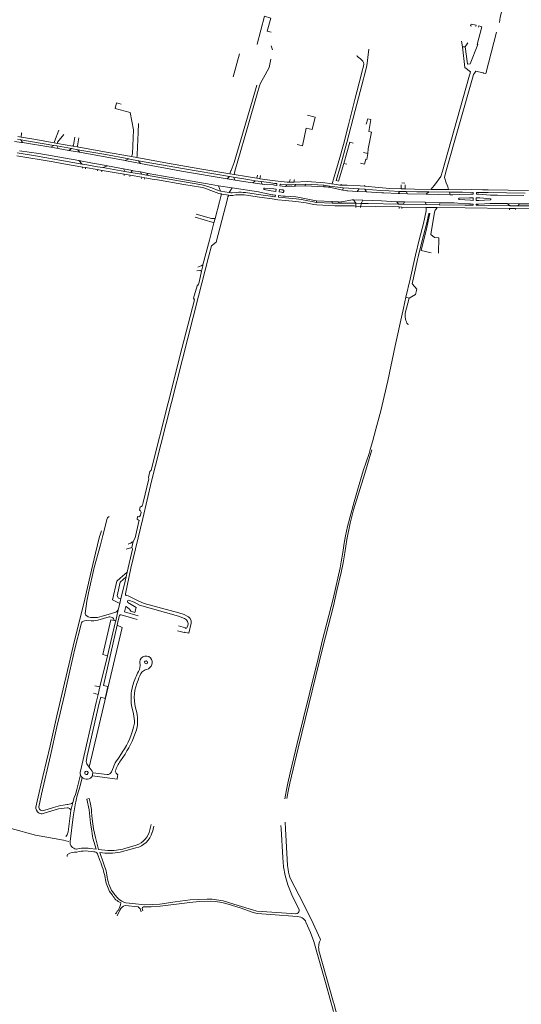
# Model space of a CAD drawing. Extents: x 145000 to 155000, y 457500 to 470000.
# Tile 393 of 548: x 150698 to 151181, y 462831 to 463779. Entities that reach past the tile are written whole.
import ezdxf

# ---------------------------------------------------------------- set-up
doc = ezdxf.new("R2010")
doc.units = 0
doc.header["$LTSCALE"] = 0.2
doc.header["$MEASUREMENT"] = 0
doc.layers.add('kant verharding', color=252, linetype='Continuous', lineweight=0)

msp = doc.modelspace()

# ---------------------------------------------------------------- linework, layer by layer
at = {"layer": 'kant verharding', "lineweight": 0}
for p, q in [((150941.15, 463750.09), (150939.87, 463754.01)), ((151123.96, 463753.11), (151123.24, 463758.52)), ((151126.75, 463753.28), (151129.06, 463757.11)), ((150909.53, 463746.44), (150903.31, 463724.35)), ((151126.75, 463753.28), (151123.96, 463753.11)), ((151123.96, 463753.11), (151126.18, 463733.38)), ((151126.75, 463753.28), (151128.9, 463736.83)), ((151126.18, 463733.38), (151131.7, 463728.95)), ((151144.07, 463727.97), (151139.33, 463729.17)), ((150811.99, 463670.77), (150812.41, 463679.25)), ((150699.3, 463666.26), (150699.81, 463669.73)), ((150699.81, 463669.73), (150699.83, 463669.87)), ((150699.83, 463669.87), (150699.89, 463670.38)), ((150731.39, 463661.87), (150735.8, 463672.75)), ((150734.43, 463661.32), (150740.35, 463668.67)), ((150810.93, 463649.35), (150811.99, 463670.77)), ((150699.3, 463666.26), (150696.16, 463666.8)), ((150698.99, 463663.7), (150700.52, 463660.93)), ((150730.85, 463658.2), (150698.99, 463663.7)), ((150700.52, 463660.93), (150728.06, 463656.37)), ((150731.11, 463660.73), (150731.39, 463661.87)), ((150734.26, 463660.16), (150731.11, 463660.73)), ((150734.26, 463660.16), (150734.43, 463661.32)), ((150749.17, 463657.46), (150734.26, 463660.16)), ((150750.94, 463666.02), (150749.67, 463658.59)), ((150754.85, 463665.55), (150753.54, 463657.93)), ((150730.85, 463658.2), (150728.06, 463656.37)), ((150734.9, 463655.26), (150728.06, 463656.37)), ((150733.73, 463657.67), (150730.85, 463658.2)), ((150733.73, 463657.67), (150734.9, 463655.26)), ((150747.91, 463655.19), (150733.73, 463657.67)), ((150734.9, 463655.26), (150745.2, 463653.41)), ((150747.91, 463655.19), (150745.2, 463653.41)), ((150755.49, 463651.56), (150745.2, 463653.41)), ((150753.8, 463654.08), (150747.91, 463655.19)), ((150749.17, 463657.46), (150749.67, 463658.59)), ((150753.26, 463656.75), (150749.17, 463657.46)), ((150753.26, 463656.75), (150753.53, 463657.88)), ((150753.8, 463654.08), (150755.49, 463651.56)), ((150755.49, 463651.56), (150799.55, 463643.53)), ((150805.47, 463647.42), (150806.5, 463650.1)), ((150806.53, 463650.19), (150806.5, 463650.1)), ((150806.54, 463650.23), (150806.53, 463650.19)), ((150810.88, 463648.34), (150810.93, 463649.35)), ((151028.78, 463651.29), (151032.81, 463650.27)), ((150758.12, 463640.24), (150754.8, 463643.55)), ((150803.11, 463645.13), (150799.55, 463643.53)), ((150810.79, 463646.48), (150805.47, 463647.42)), ((150810.79, 463646.48), (150810.88, 463648.34)), ((150812.33, 463643.48), (150814.27, 463640.76)), ((150904.2, 463641.85), (150901.31, 463633.9)), ((151009.76, 463640.93), (151012.74, 463640.06)), ((150758.46, 463636.18), (150758.62, 463637.3)), ((150761.31, 463636.8), (150758.62, 463637.3)), ((150761.31, 463636.8), (150761.14, 463635.71)), ((150772.46, 463634.97), (150761.31, 463636.8)), ((150772.97, 463633.65), (150772.46, 463634.97)), ((150777.39, 463634.03), (150772.46, 463634.97)), ((150777.39, 463634.03), (150776.7, 463633)), ((150798.64, 463630.4), (150777.39, 463634.03)), ((150777.85, 463636.86), (150782.32, 463638.67)), ((150777.85, 463636.86), (150799.13, 463633.18)), ((150782.32, 463638.67), (150797.8, 463635.68)), ((150799.13, 463633.18), (150797.8, 463635.68)), ((150797.8, 463635.68), (150806.58, 463633.99)), ((150798.45, 463629.24), (150798.64, 463630.4)), ((150804.22, 463629.49), (150798.64, 463630.4)), ((150799.13, 463633.18), (150804.82, 463632.18)), ((150804.82, 463632.18), (150806.58, 463633.99)), ((150815.3, 463630.38), (150804.82, 463632.18)), ((150815.3, 463630.38), (150814.28, 463632.6)), ((150821.46, 463631.27), (150814.28, 463632.6)), ((150820.05, 463629.55), (150815.3, 463630.38)), ((150820.05, 463629.55), (150821.46, 463631.27)), ((150900.31, 463630.74), (150901.22, 463633.63)), ((150904.42, 463630.03), (150900.31, 463630.74)), ((150901.22, 463633.63), (150901.31, 463633.9)), ((150904.42, 463630.03), (150904.84, 463633.16)), ((150904.84, 463633.16), (150904.85, 463633.24)), ((150904.85, 463633.24), (150905.55, 463635.66)), ((151104.69, 463633.53), (151103.18, 463628.22)), ((150804.22, 463629.49), (150803.98, 463628.25)), ((150815.49, 463627.48), (150804.22, 463629.49)), ((150815.27, 463626.21), (150815.49, 463627.48)), ((150818.34, 463626.95), (150815.49, 463627.48)), ((150818.34, 463626.95), (150818.08, 463625.66)), ((150897.57, 463625.98), (150899.92, 463628.23)), ((150897.57, 463625.98), (150905.25, 463624.75)), ((150903.64, 463627.6), (150899.92, 463628.23)), ((150903.64, 463627.6), (150905.25, 463624.75)), ((150917.4, 463625.3), (150903.64, 463627.6)), ((150924.61, 463624.21), (150917.4, 463625.3)), ((150924.61, 463624.21), (150922.34, 463622.03)), ((150922.34, 463622.03), (150931.37, 463620.73)), ((150930.25, 463623.37), (150924.61, 463624.21)), ((150926.27, 463626.52), (150926.92, 463629.63)), ((150929.15, 463626.1), (150926.27, 463626.52)), ((150929.15, 463626.1), (150929.78, 463629.25)), ((150931.37, 463620.73), (150930.25, 463623.37)), ((150943.28, 463621.67), (150945, 463621.44)), ((150945.45, 463620.9), (150945.31, 463619.74)), ((150949, 463620.89), (150954.37, 463620.29)), ((150962.24, 463625.04), (150962.27, 463625.15)), ((150972.88, 463620.85), (150963.29, 463620.44)), ((150972.88, 463620.85), (150972.79, 463619.31)), ((150990.78, 463619.98), (150972.88, 463620.85)), ((151007.23, 463620.9), (151006.95, 463619.97)), ((151065.63, 463622.09), (151068.46, 463621.89)), ((151097.26, 463620.07), (151103.18, 463628.22)), ((151108.3, 463622.22), (151109.25, 463619.77)), ((150889.21, 463619.43), (150891.17, 463614.11)), ((150902.47, 463617.24), (150889.21, 463619.43)), ((150891.17, 463614.11), (150899.47, 463612.75)), ((150892.16, 463611.38), (150891.84, 463611.43)), ((150892.16, 463611.38), (150891.87, 463610.32)), ((150899.32, 463610.26), (150892.16, 463611.38)), ((150902.47, 463617.24), (150899.47, 463612.75)), ((150932.83, 463616.48), (150932.86, 463616.64)), ((150944.55, 463613.8), (150942.14, 463614.09)), ((150942.56, 463616.52), (150944.89, 463616.22)), ((150945.31, 463619.74), (150943.04, 463620)), ((150944.89, 463616.22), (150944.55, 463613.8)), ((150947.81, 463615.78), (150947.52, 463613.35)), ((150947.52, 463613.35), (150949.85, 463613.04)), ((150950.14, 463615.49), (150947.81, 463615.78)), ((150948.32, 463619.33), (150948.46, 463620.47)), ((150950.61, 463619.09), (150948.32, 463619.33)), ((150949.85, 463613.04), (150951, 463612.89)), ((150951.27, 463615.36), (150950.14, 463615.49)), ((150953.79, 463618.74), (150950.61, 463619.09)), ((150952.08, 463613.72), (150952.17, 463614.28)), ((150953.79, 463618.74), (150963.37, 463619.02)), ((150954.63, 463620.18), (150954.37, 463620.29)), ((150962.83, 463619.54), (150962.82, 463619.94)), ((150963.05, 463620.35), (150963.29, 463620.44)), ((150963.37, 463619.02), (150963.12, 463619.09)), ((150963.37, 463619.02), (150972.79, 463619.31)), ((150972.79, 463619.31), (150990.71, 463618.44)), ((150990.78, 463619.98), (150990.71, 463618.44)), ((150995.92, 463619.07), (150990.78, 463619.98)), ((150995.67, 463617.89), (150995.94, 463617.91)), ((150995.67, 463617.89), (151008.81, 463615.24)), ((151009.13, 463617.3), (150995.92, 463619.07)), ((150996.11, 463618.97), (150995.92, 463619.07)), ((150996.26, 463618.29), (150996.3, 463618.5)), ((151009.13, 463617.3), (151008.81, 463615.24)), ((151024.7, 463616.5), (151009.13, 463617.3)), ((151024.7, 463616.5), (151022.81, 463613.96)), ((151022.81, 463613.96), (151031.6, 463613.39)), ((151030, 463616.2), (151024.7, 463616.5)), ((151029.84, 463618.82), (151030.04, 463619.96)), ((151030, 463616.2), (151031.6, 463613.39)), ((151037.46, 463615.57), (151030, 463616.2)), ((151031.6, 463613.39), (151046.42, 463612.66)), ((151063.9, 463613.92), (151062.16, 463611.9)), ((151065.08, 463619.26), (151065.09, 463620.24)), ((151065.1, 463616.36), (151065.08, 463619.26)), ((151068.87, 463616.23), (151065.1, 463616.36)), ((151068.86, 463619.06), (151068.82, 463620.25)), ((151068.87, 463616.23), (151068.86, 463619.06)), ((151069.77, 463613.69), (151071.05, 463611.68)), ((151071.05, 463611.68), (151089.08, 463611.21)), ((151091.7, 463613.36), (151089.08, 463611.21)), ((151111.55, 463613.16), (151091.7, 463613.36)), ((151093.53, 463615.89), (151096.87, 463619.53)), ((151096.87, 463619.53), (151097.26, 463620.07)), ((151109.25, 463619.77), (151109.86, 463618.18)), ((151110.69, 463615.68), (151109.86, 463618.18)), ((151111.55, 463613.16), (151112.33, 463610.72)), ((151134.35, 463611.31), (151134.4, 463612.38)), ((151137.42, 463611.27), (151137.43, 463612.31)), ((150890.17, 463604.01), (150885.92, 463587.71)), ((150897.91, 463606.83), (150886.97, 463564.9)), ((150891.87, 463610.32), (150890.17, 463604.01)), ((150898.38, 463608.62), (150897.91, 463606.83)), ((150899.32, 463610.26), (150898.38, 463608.62)), ((150899.32, 463610.26), (150900.66, 463610.05)), ((150941.45, 463609.07), (150943.4, 463608.78)), ((150944.07, 463610.25), (150941.7, 463610.59)), ((150943.93, 463609.19), (150944.07, 463610.25)), ((150947.11, 463609.84), (150947.01, 463608.78)), ((150949.38, 463609.62), (150947.11, 463609.84)), ((150983.61, 463604.83), (150983.5, 463603.3)), ((150983.5, 463603.3), (150998.55, 463602.49)), ((150998.62, 463604.03), (150983.61, 463604.83)), ((150998.62, 463604.03), (150998.55, 463602.49)), ((150998.55, 463602.49), (151004.54, 463602.53)), ((151004.6, 463603.72), (150998.62, 463604.03)), ((151004.6, 463603.72), (151004.54, 463602.53)), ((151004.54, 463602.53), (151021.38, 463602.46)), ((151019.05, 463605.94), (151017.84, 463605.88)), ((151019.05, 463605.94), (151021.38, 463602.46)), ((151028.18, 463605.51), (151019.05, 463605.94)), ((151021.38, 463602.46), (151021.31, 463599.7)), ((151021.38, 463602.46), (151026.52, 463602.41)), ((151026.52, 463602.41), (151026.11, 463599.55)), ((151028.18, 463605.51), (151026.52, 463602.41)), ((151026.52, 463602.41), (151033.2, 463602.26)), ((151028.18, 463605.51), (151046.12, 463604.7)), ((151033.2, 463602.26), (151062.33, 463601.64)), ((151046.12, 463604.7), (151061.02, 463603.95)), ((151061.02, 463603.95), (151062.33, 463601.64)), ((151067.19, 463601.48), (151068.37, 463603.83)), ((151088.05, 463603.44), (151068.37, 463603.83)), ((151102.71, 463603.06), (151088.05, 463603.44)), ((151088.95, 463601.16), (151088.05, 463603.44)), ((151089.08, 463611.21), (151112.33, 463610.72)), ((151101.75, 463600.96), (151102.71, 463603.06)), ((151120.77, 463606.15), (151131.67, 463605.34)), ((151131.67, 463605.34), (151134.26, 463605.23)), ((151134.27, 463607.78), (151131.68, 463607.76)), ((151134.26, 463605.23), (151134.27, 463607.78)), ((151137.36, 463607.71), (151137.31, 463605.21)), ((151137.31, 463605.21), (151139.69, 463605.22)), ((151139.73, 463607.66), (151137.36, 463607.71)), ((151139.75, 463611.19), (151137.42, 463611.27)), ((151169.77, 463600.11), (151166.96, 463602.2)), ((151177.21, 463600.03), (151178.85, 463601.92)), ((151191.01, 463601.93), (151178.85, 463601.92)), ((151021.31, 463599.7), (151021.28, 463598.56)), ((151026.11, 463599.55), (151025.94, 463598.39)), ((151026.49, 463599.68), (151026.11, 463599.55)), ((151062.33, 463601.64), (151063.41, 463601.62)), ((151063.01, 463599.04), (151062.97, 463597.5)), ((151065.65, 463598.83), (151063.01, 463599.04)), ((151065.83, 463597.45), (151065.65, 463598.83)), ((151089.04, 463598.51), (151065.65, 463598.83)), ((151067.19, 463601.48), (151088.95, 463601.16)), ((151089.17, 463595.26), (151086.4, 463582.9)), ((151088.95, 463601.16), (151101.75, 463600.96)), ((151099.77, 463598.44), (151089.04, 463598.51)), ((151089.04, 463598.51), (151089.11, 463596.76)), ((151089.11, 463596.76), (151089.17, 463595.26)), ((151097.27, 463594.06), (151093.66, 463572.54)), ((151097.27, 463594.06), (151097.86, 463595.79)), ((151097.86, 463595.79), (151098.4, 463596.54)), ((151098.4, 463596.54), (151099.77, 463598.44)), ((151131.64, 463601.8), (151134.16, 463601.74)), ((151134.16, 463601.74), (151134.19, 463601.06)), ((151137.26, 463601.71), (151137.23, 463601.02)), ((151139.71, 463601.69), (151137.26, 463601.71)), ((151148.8, 463600.36), (151169.63, 463600.11)), ((151175.1, 463597.34), (151169.33, 463597.57)), ((151169.33, 463597.57), (151169.34, 463596.07)), ((151169.63, 463600.11), (151169.77, 463600.11)), ((151175.1, 463596.35), (151175.1, 463597.34)), ((151188.81, 463597.24), (151175.1, 463597.34)), ((151177.21, 463600.03), (151192.52, 463599.95)), ((150884.07, 463584.03), (150866.86, 463589.18)), ((150884.9, 463583.78), (150880.54, 463567.03)), ((150884.9, 463583.78), (150884.07, 463584.03)), ((150885.92, 463587.71), (150884.9, 463583.78)), ((150885.92, 463587.71), (150885, 463587.71)), ((150874.34, 463543.26), (150880.54, 463567.03)), ((150871.09, 463541.61), (150869.51, 463541.02)), ((150870.55, 463526.65), (150872.91, 463537.09)), ((150872.64, 463537.24), (150872.02, 463537.57)), ((150872.91, 463537.09), (150872.64, 463537.24)), ((150874.34, 463543.26), (150874.07, 463543.09)), ((151072.83, 463511.22), (151068.91, 463496.52)), ((151066.02, 463495.7), (151066.97, 463500)), ((150814.14, 463302.1), (150814.84, 463305.07)), ((150776.71, 463287.11), (150775.36, 463283.22)), ((150805.79, 463270.82), (150800.36, 463269.25)), ((150807.18, 463276.73), (150805.79, 463270.82)), ((150801.38, 463247.35), (150794.52, 463241.33)), ((150801.38, 463247.35), (150800.32, 463242.66)), ((150800.36, 463224.89), (150802.25, 463224.37)), ((150794.3, 463217.19), (150792.76, 463210.78)), ((150795.39, 463221.7), (150794.3, 463217.19)), ((150792.76, 463210.78), (150790.37, 463200.33)), ((150795.51, 463206.16), (150811.06, 463201.71)), ((150790.37, 463200.33), (150789, 463200.66)), ((150863.03, 463198.2), (150860.83, 463188.32)), ((150782.35, 463166.64), (150775.2, 463136.72)), ((150813.88, 463157.3), (150813.51, 463160.85)), ((150818.75, 463153.19), (150815.98, 463151.36)), ((150770.35, 463137.59), (150775.2, 463136.72)), ((150773.49, 463129.55), (150768.86, 463130.84)), ((150775.2, 463136.72), (150773.49, 463129.55)), ((150807.56, 463110.7), (150805.71, 463118.72)), ((150792.39, 463067.25), (150796.7, 463073.7)), ((150799.32, 463071.99), (150794.86, 463065.4)), ((150763.14, 463055.21), (150762.98, 463055.32)), ((150763.72, 463060.55), (150764.78, 463059.44)), ((150768.08, 463052.21), (150767.91, 463051.11)), ((150768.39, 463054.24), (150768.08, 463052.21)), ((150786.4, 463055.01), (150788.17, 463059.33)), ((150756.02, 463041.31), (150757.99, 463049.61)), ((150767.9, 463051.01), (150767.91, 463051.11)), ((150954.95, 463029.4), (150956.16, 463036.41)), ((150749.01, 463025.54), (150747.25, 463017.76)), ((150747.25, 463017.76), (150744.55, 462997.11)), ((150749.37, 463011.54), (150746.42, 462987.92)), ((150770.8, 462991.62), (150768.99, 463000)), ((150823.2, 462999.16), (150824.53, 463004.32)), ((150825.61, 462996.81), (150827.05, 463002.68)), ((150740.02, 462989.06), (150742.39, 462988.56)), ((150745.24, 462987.87), (150742.39, 462988.56)), ((150769.22, 462977.95), (150761.19, 462978.8)), ((150778.7, 462966.98), (150775.04, 462977.15)), ((150794.79, 462977.58), (150809.71, 462981.66)), ((150799.28, 462981.07), (150810.18, 462984.37)), ((150775.08, 462969.6), (150772.8, 462975.95)), ((150784.46, 462939.58), (150787.17, 462936.04)), ((150785.7, 462942.36), (150786.47, 462940.72)), ((150791.88, 462916.31), (150794.49, 462921.73)), ((150792.64, 462921.5), (150791.92, 462920.62)), ((150799.39, 462926.24), (150812.04, 462924.89)), ((150814.07, 462922.02), (150814.76, 462920.05)), ((150816.45, 462920.9), (150815.71, 462923.29)), ((151000.16, 462832.13), (151000, 462832.71))]:
    msp.add_line(p, q, dxfattribs=at)
at = {"layer": 'kant verharding', "lineweight": 0, "flags": 128}
for points in [[(151151.19, 463810.77), (151166.76, 463806.69), (151160.36, 463781.67), (151159.59, 463776.66)], [(150939.79, 463767.35), (150936.09, 463768.29), (150939.6, 463780.88), (150933.47, 463782.68), (150926.35, 463755.64), (150926.17, 463755.68)], [(151128.9, 463736.83), (151128.93, 463736.41), (151131.48, 463736.68), (151138.8, 463755.3), (151138.15, 463755.54), (151142.59, 463772.42), (151139.72, 463773.2), (151139.37, 463771.93)], [(151132.87, 463773.09), (151131.89, 463773.33), (151132.38, 463775.12), (151137.1, 463773.87), (151136.79, 463772.62)], [(151156.68, 463767.42), (151146.54, 463727.38), (151144.36, 463727.9), (151144.07, 463727.97)], [(151026.58, 463725.73), (151027.34, 463728.68), (151028.81, 463734.49), (151029.03, 463736.62), (151028.85, 463737.99), (151028.2, 463739.29), (151027.3, 463740.17), (151026.02, 463741.54), (151023.64, 463743.19), (151022.77, 463744.09), (151022.29, 463744.8)], [(151033.77, 463750.8), (151031.91, 463734.89), (151029.41, 463724.97)], [(150928.79, 463715.55), (150929.56, 463718.09), (150934.27, 463726.14), (150937.94, 463733.2), (150939.77, 463741.34)], [(151000, 463625.79), (151006.09, 463646.61), (151009.62, 463659.08), (151014.29, 463677.9), (151020.51, 463702.38), (151026.58, 463725.73)], [(151131.7, 463728.95), (151130.14, 463723.56), (151104.69, 463633.53)], [(151135.56, 463727.87), (151134.65, 463726.54), (151133.61, 463722.97), (151108.08, 463632.62)], [(151139.33, 463729.17), (151136.88, 463729.79), (151135.56, 463727.87)], [(150926.05, 463716.33), (150921.88, 463701.67), (150904.2, 463641.85)], [(151029.41, 463724.97), (151028.75, 463722.35), (151020.9, 463691.87), (151012.82, 463660.89), (151006.55, 463638.61), (151002.64, 463624.42), (151004.8, 463623.79), (151009.76, 463640.93)], [(150905.55, 463635.66), (150907.81, 463643.33), (150917.05, 463675.58), (150926.42, 463707.79), (150928.79, 463715.55)], [(150806.54, 463650.23), (150807.5, 463673.1), (150804.23, 463689.76), (150789.71, 463693.76), (150791.25, 463699.2), (150795.7, 463697.97)], [(150975.01, 463687.41), (150982.28, 463685.52), (150979.35, 463673.65), (150973.7, 463674.84), (150969.98, 463657.68), (150964.92, 463658.99)], [(151031.39, 463678.59), (151032.96, 463683.66), (151036.01, 463683.01), (151034, 463671.5), (151036.51, 463670.88), (151033.4, 463654.84), (151032.81, 463650.27)], [(150700.52, 463660.93), (150699.7, 463661.06), (150692.91, 463662.11)], [(150695.77, 463664.33), (150698.59, 463663.77), (150698.99, 463663.7)], [(150731.11, 463660.73), (150711.57, 463664.3), (150699.3, 463666.26)], [(151009.76, 463640.93), (151015.69, 463661.39), (151018.77, 463660.36)], [(150695.69, 463651.05), (150713.34, 463648.02), (150758.12, 463640.24)], [(150754.8, 463643.55), (150716.45, 463650.27), (150697.73, 463653.12)], [(150805.47, 463647.42), (150779.47, 463652.05), (150753.26, 463656.75)], [(150803.11, 463645.13), (150778.99, 463649.63), (150753.8, 463654.08)], [(151025.93, 463641.19), (151029.85, 463640.12), (151031.04, 463644.85), (151031.95, 463644.51), (151032.81, 463650.27)], [(150695.35, 463648.32), (150730.07, 463642.5), (150742.15, 463640.18), (150758.62, 463637.3)], [(150782.32, 463638.67), (150781.3, 463638.87), (150767.89, 463641.21), (150754.8, 463643.55)], [(150777.85, 463636.86), (150772.85, 463637.66), (150762.7, 463639.43), (150758.12, 463640.24)], [(150814.27, 463640.76), (150800.87, 463643.28), (150799.55, 463643.53)], [(150812.33, 463643.48), (150804.04, 463644.96), (150803.11, 463645.13)], [(150900.31, 463630.74), (150871.31, 463635.57), (150840.09, 463641.09), (150810.79, 463646.48)], [(150812.33, 463643.48), (150854.77, 463635.94), (150899.92, 463628.23)], [(150814.27, 463640.76), (150853.56, 463633.43), (150897.57, 463625.98)], [(150806.58, 463633.99), (150807.24, 463633.87), (150814.28, 463632.6)], [(150889.21, 463619.43), (150882.23, 463620.61), (150851.15, 463625.96), (150821.46, 463631.27)], [(151108.08, 463632.62), (151106.62, 463627.43), (151108.3, 463622.22)], [(150818.34, 463626.95), (150827.46, 463625.42), (150830.53, 463625.06), (150855.95, 463620.65), (150871.89, 463617.9), (150875.28, 463617.25), (150884.55, 463613.95), (150889.52, 463611.95), (150890.96, 463611.56), (150891.84, 463611.43)], [(150820.05, 463629.55), (150852.8, 463623.89), (150873.17, 463620.26), (150879.14, 463618.69), (150882.93, 463617.27), (150889.01, 463614.66), (150891.17, 463614.11)], [(150926.27, 463626.52), (150916.18, 463628.12), (150904.42, 463630.03)], [(150922.34, 463622.03), (150919.68, 463622.43), (150905.25, 463624.75)], [(150943.64, 463624.19), (150941.32, 463624.44), (150929.15, 463626.1)], [(150930.25, 463623.37), (150938.1, 463622.4), (150943.28, 463621.67)], [(150957.17, 463622.9), (150955.4, 463622.92), (150943.64, 463624.19)], [(150957.17, 463622.9), (150957.95, 463624.21), (150958.27, 463625.48)], [(150962.01, 463622.87), (150961.89, 463622.86), (150957.17, 463622.9)], [(150962.01, 463622.87), (150961.92, 463623.64), (150962.24, 463625.04)], [(150998.12, 463621.31), (150997.89, 463621.35), (150996.37, 463621.48), (150991.46, 463622.29), (150974.61, 463623.34), (150962.01, 463622.87)], [(151006.95, 463619.97), (151005.87, 463619.99), (151002.85, 463620.45), (150998.12, 463621.31)], [(151000, 463625.79), (150999.08, 463622.57), (150999, 463622.35), (150998.89, 463622.14)], [(150899.47, 463612.75), (150901, 463612.46), (150902.39, 463612.43), (150906.77, 463612.91)], [(150941.7, 463610.59), (150940.62, 463610.74), (150939.64, 463610.91), (150931.83, 463612.6), (150927.88, 463613.35), (150902.47, 463617.24)], [(150915.16, 463612.81), (150925.59, 463611.37), (150941.45, 463609.07)], [(150943.04, 463620), (150942.3, 463620.08), (150933.84, 463620.63), (150931.37, 463620.73)], [(150942.14, 463614.09), (150942.06, 463614.1), (150940.07, 463614.44), (150933.22, 463615.9)], [(150933.41, 463617.09), (150942.43, 463616.53), (150942.56, 463616.52)], [(150953.79, 463618.74), (150954.12, 463618.83), (150954.69, 463619.48)], [(150963.29, 463620.44), (150960.17, 463620.24), (150956.79, 463620.21), (150954.37, 463620.29)], [(150990.71, 463618.44), (150993.17, 463618.29), (150994.7, 463618.09), (150995.67, 463617.89)], [(151029.84, 463618.82), (151025.6, 463619.16), (151012.98, 463619.84), (151006.95, 463619.97)], [(151008.81, 463615.24), (151011.7, 463614.63), (151012.71, 463614.47)], [(151012.71, 463614.47), (151013.71, 463614.38), (151022.81, 463613.96)], [(151065.1, 463616.36), (151054.03, 463616.79), (151043.48, 463617.67), (151029.84, 463618.82)], [(151063.9, 463613.92), (151053.28, 463614.37), (151045.46, 463614.89), (151037.46, 463615.57)], [(151046.42, 463612.66), (151048.42, 463612.56), (151062.16, 463611.9)], [(151071.05, 463611.68), (151063.61, 463611.83), (151062.16, 463611.9)], [(151069.77, 463613.69), (151065.46, 463613.85), (151063.9, 463613.92)], [(151093.53, 463615.89), (151077.95, 463615.91), (151068.87, 463616.23)], [(151091.7, 463613.36), (151080.03, 463613.37), (151069.77, 463613.69)], [(151110.69, 463615.68), (151100.54, 463615.88), (151093.53, 463615.89)], [(151110.69, 463615.68), (151126.99, 463615.51), (151133.1, 463615.7), (151143.2, 463615.54), (151148.78, 463615.26), (151168.04, 463615), (151187.48, 463614.63)], [(151133.89, 463612.88), (151123.96, 463613.03), (151111.55, 463613.16)], [(151112.33, 463610.72), (151114.91, 463610.69), (151120.89, 463610.78), (151131.76, 463611.32)], [(151131.76, 463611.32), (151131.86, 463611.32), (151134.35, 463611.31)], [(151137.92, 463612.84), (151148.77, 463612.73), (151166.27, 463612.49), (151184.35, 463612.13)], [(150903.21, 463610.11), (150905.8, 463610.46), (150909.71, 463610.72), (150914.04, 463610.54), (150928.67, 463608.41), (150941.07, 463606.67)], [(150941.07, 463606.67), (150946.46, 463605.91), (150953.74, 463605.29), (150963.55, 463604.33), (150973.7, 463602.76), (150980.72, 463601.33), (150983.98, 463600.87), (151001.15, 463600.12), (151019.68, 463600.06), (151021.31, 463599.7)], [(150947.43, 463608.25), (150960.29, 463607.16), (150964.08, 463606.76), (150969.23, 463605.99), (150975.38, 463604.88), (150979.31, 463604.13), (150982.02, 463603.54), (150983.5, 463603.3)], [(150963.55, 463608.76), (150958.57, 463609.16), (150953.57, 463609.3), (150951.55, 463609.4), (150949.38, 463609.62)], [(150983.61, 463604.83), (150983.23, 463604.86), (150965.53, 463608.45), (150963.55, 463608.76)], [(151017.84, 463605.88), (151008.01, 463603.91), (151007.04, 463603.74), (151006.03, 463603.66), (151004.6, 463603.72)], [(151068.37, 463603.83), (151061.96, 463603.91), (151061.02, 463603.95)], [(151102.71, 463603.06), (151116.16, 463602.82), (151119.7, 463602.7), (151130.7, 463601.82), (151131.64, 463601.8)], [(151131.68, 463607.76), (151130.77, 463607.76), (151120.77, 463607.26)], [(151139.69, 463605.22), (151139.83, 463605.22), (151150.82, 463605.72)], [(151166.96, 463602.2), (151155.25, 463602.29), (151150.68, 463602.21), (151139.75, 463601.69), (151139.71, 463601.69)], [(151150.86, 463606.83), (151140.86, 463607.63), (151139.73, 463607.66)], [(151183.15, 463609.98), (151157.74, 463610.21), (151150.85, 463610.37), (151139.91, 463611.19), (151139.75, 463611.19)], [(151178.85, 463601.92), (151178.4, 463601.92), (151166.96, 463602.2)], [(151026.11, 463599.55), (151025.65, 463599.41), (151021.38, 463599.68), (151021.31, 463599.7)], [(151063.01, 463599.04), (151040.28, 463599.38), (151026.49, 463599.68)], [(151063.41, 463601.62), (151065.78, 463601.5), (151067.19, 463601.48)], [(151093.92, 463554.64), (151084.14, 463556.91), (151089.89, 463579.13), (151092.49, 463592.61), (151091.68, 463592.77), (151089.44, 463582.45), (151085.36, 463566.56), (151081.45, 463551.05), (151080.8, 463548.19), (151075.61, 463525.01), (151075.94, 463524.93), (151075.86, 463524.64), (151080.18, 463519.88), (151078.91, 463514.6), (151072.83, 463511.22), (151069.54, 463512.02)], [(151169.33, 463597.57), (151126.73, 463598.08), (151099.77, 463598.44)], [(151133.68, 463600.57), (151126.14, 463600.73), (151101.75, 463600.96)], [(151137.73, 463600.52), (151138.74, 463600.55), (151148.8, 463600.36)], [(151169.77, 463600.11), (151176.3, 463600.03), (151177.21, 463600.03)], [(150885, 463587.71), (150882.51, 463587.71), (150867.75, 463592.06)], [(151086.4, 463582.9), (151082.5, 463567.42), (151078.7, 463552.35), (151077.81, 463548.47)], [(150886.97, 463564.9), (150882.69, 463561.51), (150879.81, 463550.45), (150870.13, 463512.9), (150828.66, 463349.91), (150824.92, 463334.81), (150816.48, 463299), (150805.01, 463250.93), (150799.67, 463226.19)], [(151100.87, 463554.48), (151101.23, 463569.19), (151097.08, 463569.41), (151093.66, 463572.54)], [(151077.81, 463548.47), (151073.55, 463529.35), (151069.54, 463512.02)], [(150872.02, 463537.57), (150871.95, 463537.61), (150871.33, 463537.7), (150868.38, 463537.31)], [(150874.07, 463543.09), (150872.47, 463542.13), (150871.09, 463541.61)], [(150872.91, 463537.09), (150874.1, 463542.33), (150874.34, 463543.26)], [(150816.1, 463311.82), (150816.9, 463314.23), (150822.35, 463337.02), (150821.84, 463338.5), (150823.24, 463344.04), (150824.41, 463345.45), (150840.76, 463410.42), (150854.07, 463462.58), (150866.13, 463509.56), (150865.36, 463510.96), (150868.6, 463522.89)], [(151069.54, 463512.02), (151068.64, 463507.59), (151066.97, 463500)], [(151066.02, 463495.7), (151059.3, 463465.21), (151052.13, 463431.4), (151048.83, 463416.25), (151045.49, 463402.72), (151040.79, 463384.89), (151037.49, 463372.66), (151035.3, 463365.42)], [(151068.91, 463496.52), (151068.77, 463495.65), (151068.77, 463494.02), (151068.92, 463492.8), (151069.67, 463489.72), (151070.02, 463488.45), (151070.61, 463487.02), (151071.35, 463486.1), (151072.22, 463485.7)], [(151035.3, 463365.42), (151034.15, 463361.61), (151028.57, 463344.66), (151022.93, 463326.1), (151019.68, 463314.92), (151013.33, 463291.32), (151011.39, 463282.26), (151010.14, 463275.26), (151008.94, 463266.23), (151007.34, 463257.03), (151006.29, 463251.53), (150999.57, 463221.57), (150989.5, 463181.9), (150985.09, 463163.91)], [(151036.9, 463365.09), (151029.97, 463342.09), (151019.16, 463307.35), (151016.06, 463294.28), (151012.89, 463278.74)], [(150814.29, 463306.23), (150813.15, 463306.95), (150813.76, 463310.16)], [(150784.18, 463300.8), (150783.65, 463300.48), (150783.05, 463300.23), (150782.44, 463299.61), (150782.06, 463298.89), (150778, 463282.6)], [(150812.57, 463300.64), (150811.47, 463300.87), (150810.94, 463298.09)], [(150810.94, 463298.09), (150811.87, 463297.77), (150812.82, 463296.86), (150812.67, 463296.05), (150808.98, 463280.36), (150807.18, 463276.73)], [(150775.36, 463283.22), (150774.79, 463281.57), (150770.96, 463265.53), (150765.8, 463243.74), (150760.71, 463221.15), (150756.04, 463202.93), (150750.39, 463180), (150745.47, 463159.28), (150741.21, 463140.24), (150733.82, 463108.76), (150727.33, 463080.03), (150720.36, 463050.36), (150714.76, 463026.7), (150713.44, 463020.86), (150713.45, 463019.61), (150713.67, 463018.68), (150714.07, 463017.9), (150715.15, 463016.37), (150715.87, 463015.66), (150716.72, 463015.08), (150717.99, 463014.65), (150718.71, 463014.49), (150719.66, 463014.48), (150720.71, 463014.65), (150721.37, 463014.97), (150735.33, 463019.2), (150743.59, 463020.39), (150744.47, 463020.23), (150745.41, 463019.9), (150746.01, 463019.62), (150746.48, 463019.09), (150746.93, 463018.48), (150747.25, 463017.76)], [(150778, 463282.6), (150775.78, 463273.66), (150769.67, 463251.61), (150764.27, 463227.37), (150762.67, 463219.38), (150760.9, 463207.37), (150761.69, 463205.84), (150763.95, 463204.14), (150766.22, 463203.5), (150769.07, 463203.47), (150772.82, 463203.69), (150777.31, 463204.96), (150785.27, 463207.07), (150788.18, 463207.99), (150789.41, 463208.21), (150790.54, 463208.62), (150791.55, 463209.36), (150792.76, 463210.78)], [(150805.79, 463270.82), (150806.4, 463269.52), (150801.38, 463247.35)], [(151012.89, 463278.74), (151010.92, 463265.68), (151009.27, 463256.08), (151007.27, 463246.81), (151003.27, 463229.68), (150999.88, 463214.95), (150989.62, 463174.85), (150965.83, 463077.85), (150957.83, 463044), (150956.16, 463036.41)], [(150800.32, 463242.66), (150794.77, 463237.62), (150791.73, 463224.32), (150792.99, 463222.33), (150795.39, 463221.7)], [(150800.32, 463242.66), (150798.46, 463234.44), (150795.39, 463221.7)], [(150794.52, 463241.33), (150791.31, 463238.51), (150787.19, 463220.52), (150794.3, 463217.19)], [(150802.25, 463224.37), (150803.07, 463224.15), (150811.38, 463219.91), (150817.6, 463217.15), (150851.26, 463207.89), (150856.21, 463206.29), (150858.42, 463205.23)], [(150811.96, 463205.29), (150798.7, 463209.06), (150800.16, 463214.01), (150800.56, 463214.08), (150803.67, 463211.67), (150804.82, 463209.67), (150808.78, 463208.23), (150810.16, 463213.06), (150802, 463217.88)], [(150802.75, 463220.09), (150808.01, 463218.23), (150813.41, 463215.38), (150850.94, 463204.76), (150856.62, 463202.52)], [(150743.54, 463023.39), (150739.91, 463022.89), (150737.28, 463022.46), (150730.54, 463020.59), (150721.09, 463017.8), (150719.91, 463017.48), (150718.74, 463017.64), (150717.89, 463018.07), (150717.05, 463018.83), (150716.56, 463019.78), (150716.27, 463020.76), (150716.24, 463021.21), (150718.97, 463033.52), (150727.68, 463070.66), (150733.79, 463098.24), (150737, 463111.36), (150741.12, 463129.23), (150746.09, 463152.15), (150751.19, 463173.46), (150756.99, 463197.02), (150757.42, 463198.27), (150758.08, 463199.31), (150759.24, 463200.08), (150760.42, 463200.44), (150761.92, 463200.63), (150766.79, 463200.22), (150769.42, 463200.22), (150773.3, 463200.91), (150784.08, 463204.1), (150784.83, 463204.04), (150785.87, 463203.91)], [(150785.87, 463203.91), (150786.85, 463203.55), (150787.57, 463203.25), (150788.14, 463202.69), (150788.63, 463201.61), (150789, 463200.66)], [(150791.76, 463196.29), (150792.45, 463199.31), (150794.12, 463205.35)], [(150791.76, 463196.29), (150778.49, 463138.11), (150782.65, 463136.97), (150780.16, 463125.63), (150776.03, 463126.89), (150774.59, 463121.08), (150762.93, 463070.35), (150761.93, 463064.72)], [(150791.76, 463196.29), (150796.55, 463193.96), (150764.78, 463059.44)], [(150789, 463200.66), (150785.63, 463201.45), (150777.97, 463167.78), (150782.35, 463166.64)], [(150790.37, 463200.33), (150789.91, 463198.3), (150782.35, 463166.64)], [(150859.73, 463195.6), (150858.6, 463193.14), (150857.35, 463192.95), (150857.47, 463193.52), (150850.93, 463195.38)], [(150860.83, 463188.32), (150856.49, 463189.42), (150856.32, 463188.98), (150849.79, 463190.7)], [(150818.1, 463160.76), (150818.09, 463160.59), (150818.25, 463159.91)], [(150985.09, 463163.91), (150977.13, 463131.49), (150965.12, 463082.18), (150958.21, 463053.95), (150955.88, 463043.92), (150954.57, 463037.53), (150953.65, 463032.31), (150953.13, 463029.06)], [(150773.49, 463129.55), (150771.65, 463121.85), (150756.4, 463055.47)], [(150754.62, 463044.33), (150756.5, 463052.09)], [(150768.08, 463052.21), (150768.39, 463054.12), (150782.18, 463052.22)], [(150789.92, 463055.45), (150790.69, 463053.79), (150792.36, 463052.15), (150792.16, 463050.61)], [(150754.62, 463044.33), (150753.06, 463037.84), (150751.65, 463033.15), (150750.5, 463030.36), (150749.01, 463025.54)], [(150792.16, 463050.61), (150791.77, 463047.73), (150767.91, 463051.11)], [(150756.02, 463041.31), (150753.42, 463032.26), (150751.47, 463023.22), (150749.37, 463011.54)], [(150749.01, 463025.54), (150748.68, 463025.04), (150747.93, 463024.5), (150747.05, 463024.08), (150745.67, 463023.72), (150744.37, 463023.51), (150743.54, 463023.39)], [(150766.98, 463000), (150766, 463005.57), (150764.95, 463018.26), (150762.69, 463028.68), (150764.85, 463029.29), (150765.79, 463025.51), (150766.98, 463018.67), (150767.13, 463015.94), (150767.61, 463009.79), (150768.99, 463000)], [(151000, 462832.71), (150989.4, 462870.37), (150985.96, 462882.95), (150985.96, 462883.55), (150985.69, 462884.63), (150985.61, 462885.76), (150985.74, 462887.71), (150985.92, 462889.06), (150986.5, 462891.18), (150987.28, 462893.28), (150987.16, 462894.13), (150978.75, 462912.36), (150966.98, 462935.92), (150958.49, 462951.95), (150958.02, 462953.4), (150957.3, 462955.85), (150956.68, 462958.2), (150956.32, 462960.81), (150955.7, 462964.73), (150953.67, 463000), (150953.36, 463006.53)], [(150740.02, 462989.06), (150713.27, 462993.8), (150689.91, 463000.24), (150679.79, 463003.33)], [(150742.41, 462992.8), (150743.81, 462994.38), (150744.55, 462997.11)], [(150766.98, 463000), (150768.06, 462992.87), (150768.46, 462990.97)], [(150949.21, 463003.36), (150949.53, 462999.89), (150951.07, 462972.37), (150951.7, 462963.34), (150953.3, 462955.01), (150955.98, 462946.25), (150960.53, 462934.91), (150967.05, 462922.39), (150966.97, 462921.64), (150966.85, 462920.89), (150966.59, 462920.07), (150965.82, 462919.04), (150964.81, 462918.39), (150963.61, 462918.27), (150931.31, 462920.33), (150926.19, 462920.86), (150921.91, 462922.02), (150908.32, 462926.31), (150893.8, 462930.74), (150883.03, 462932.3), (150878.46, 462932.41), (150870.08, 462932.1), (150861.93, 462931.5), (150847.67, 462929.68), (150832.73, 462927.44), (150825.33, 462927.01), (150818.5, 462926.87)], [(150765.43, 462981.07), (150771.42, 462980.3), (150768.46, 462990.97)], [(150770.8, 462991.62), (150773.8, 462980.28), (150782.64, 462979.14)], [(150744.03, 462975.41), (150743.76, 462974.39), (150743.55, 462973.36)], [(150800.25, 462928.85), (150806.62, 462928.03), (150818.5, 462926.87)], [(150816.97, 462924.85), (150824.33, 462924.98), (150833.23, 462925.64), (150861.57, 462929.2), (150870.82, 462930.1), (150881.55, 462930.3), (150886.33, 462929.89), (150892.62, 462928.95), (150898.47, 462927.38), (150910.07, 462924.08), (150922.63, 462919.45), (150926.53, 462918.54), (150939.56, 462917.68), (150965.06, 462915.69), (150966.91, 462915.39), (150968.41, 462914.88), (150969.93, 462914.23), (150970.93, 462913.25), (150972.08, 462912.35), (150972.85, 462911.27), (150973.45, 462910.15), (150977.8, 462900.08), (150980.93, 462891.44), (150984.62, 462879.03), (150992.93, 462849.75), (151000, 462824.2)], [(151000.16, 462832.13), (151009.81, 462795.21), (151016.92, 462768.72), (151020.72, 462754.92), (151027.36, 462733.87), (151031.84, 462719.86), (151039.12, 462699.42)]]:
    msp.add_lwpolyline(points, dxfattribs=at)
at = {"layer": 'kant verharding', "lineweight": 0, "extrusion": (0, 0, -1)}
for centre, radius, start, end in [((-150944.98, 463620.96), 0.473, 92.28115, 187.89852), ((-150948.93, 463620.41), 0.479, 7.44092, 98.28194), ((-150996.74, 463623.36), 2.47, 209.52667, 236.20482), ((-150910.36, 463562.69), 50.35, 85.91803, 95.47536), ((-150933.32, 463616.39), 0.5, 281.89442, 10.81621), ((-150933.37, 463616.58), 0.513, 7.00701, 94.84429), ((-150963.31, 463619.94), 0.486, 359.64654, 57.92203), ((-150963.38, 463619.57), 0.553, 298.12845, 356.32426), ((-151137.91, 463612.35), 0.481, 354.94631, 91.32202), ((-151133.67, 463601.1), 0.527, 184.30187, 268.11628), ((-150803.06, 463218.76), 1.37, 320.44789, 77.18149), ((-150795.2, 463205.08), 1.12, 13.73249, 106.02648), ((-150856.29, 463198.81), 6.77, 108.32092, 185.10403), ((-150854.51, 463197.42), 5.52, 112.41764, 199.21233), ((-150819.53, 463160.38), 6.04, 4.44342, 152.21451), ((-150818.25, 463160.37), 7.2, 156.93315, 265.99079), ((-150921.23, 463102.47), 119.85, 17.00038, 23.3396), ((-150851.12, 463125.95), 45.99, 350.95279, 14.55604), ((-150769.75, 463103.38), 41.69, 161.56084, 187.60129), ((-150722.27, 463122.6), 92.19, 195.5658, 213.29842), ((-150815.53, 463049.82), 28.96, 19.16403, 36.9877), ((-150745.02, 463041.84), 26.45, 138.31363, 152.05678), ((-150760.24, 462951.91), 29.62, 74.82163, 100.09132), ((-150709.62, 462940.45), 71.66, 155.99805, 170.09543), ((-150815.91, 462957.74), 33.9, 333.01335, 349.66268), ((-150780.84, 462929.88), 14.47, 184.52531, 215.38879), ((-150783.24, 462925.42), 9.93, 208.9617, 227.86397), ((-150801.86, 462918.64), 7.99, 22.79747, 72.02408), ((-150808.94, 462920.54), 5.34, 125.40298, 163.89266), ((-150817.35, 462923.26), 1.64, 1.14624, 76.62704)]:
    msp.add_arc(centre, radius, start, end, dxfattribs=at)
at = {"layer": 'kant verharding', "lineweight": 0}
for centre, radius, start, end in [((150951.17, 463613.78), 0.912, 259.40775, 356.18014), ((150951.19, 463614.38), 0.984, 354.21498, 85.14523), ((150954.28, 463619.8), 0.518, 322.29203, 47.9789), ((150995.78, 463618.37), 0.488, 288.91562, 350.35531), ((150995.86, 463618.59), 0.456, 347.7064, 55.77132), ((151133.9, 463612.38), 0.5, 359.6873, 91.55209), ((150901.64, 463622.71), 12.7, 265.54485, 277.09979), ((150943.45, 463609.26), 0.484, 263.65773, 351.44822), ((150947.46, 463608.71), 0.457, 170.82742, 266.33352), ((151120.88, 463606.71), 0.566, 100.90825, 259.1948), ((151150.76, 463606.28), 0.559, 276.09179, 79.55479), ((151137.74, 463601.04), 0.518, 182.10585, 268.12334), ((150863.63, 463527.87), 7.04, 314.98035, 350.0775), ((150813.77, 463312.62), 2.46, 269.57305, 340.93123), ((150812.25, 463302.56), 1.95, 279.51241, 346.29294), ((150813.3, 463305.04), 1.54, 1.20316, 50.1629), ((150792.3, 463298.52), 26.39, 292.41017, 304.32314), ((150800.75, 463225.92), 1.11, 166.2806, 249.53013), ((150802.47, 463157.32), 11.41, 319.76937, 359.91454), ((150819.52, 463160.36), 1.48, 356.20589, 164.25276), ((150819.59, 463160.33), 1.4, 197.66329, 356.92461), ((150834.35, 463136.98), 23.33, 141.9569, 164.53712), ((150851.37, 463125.96), 43.1, 156.41954, 192.59344), ((150760.01, 463101.91), 48.35, 359.85509, 10.47114), ((150736.07, 463115.35), 73.55, 325.51416, 349.38028), ((150771.56, 463066.4), 9.77, 189.88401, 216.7222), ((150825, 463044.26), 36.81, 144.96175, 162.30517), ((150762.44, 463053.96), 6.22, 165.96617, 197.43676), ((150762.44, 463053.97), 6.23, 197.51141, 224.43044), ((150762.15, 463053.89), 1.65, 59.83792, 257.79733), ((150762.19, 463053.87), 1.64, 256.14174, 54.84678), ((150782.11, 463056.92), 4.71, 270.94153, 335.96745), ((150762.43, 463053.96), 6.22, 224.46421, 331.70045), ((150805.1, 463002.42), 21.26, 282.52335, 344.69777), ((150803.67, 463003.23), 19.95, 289.05537, 348.22689), ((150753.14, 462987.22), 6.76, 174.04987, 264.38428), ((150752.23, 462961.64), 16.03, 87.10203, 120.76089), ((150763.92, 462930.06), 48.82, 93.21123, 102.88161), ((150769.52, 462974.3), 3.67, 26.78661, 94.71573), ((150783.67, 463034.6), 58.1, 261.46223, 281.03821), ((150785.18, 463029.97), 50.89, 267.14019, 286.08121), ((150720.62, 462944.18), 62.39, 6.88604, 21.4362), ((150822.28, 462959.07), 42.54, 188.50768, 207.26443), ((150838.3, 462974.89), 62.08, 213.39805, 223.03429), ((150802.43, 462944.83), 17.61, 209.94737, 246.01416), ((150803.6, 462944.66), 16.16, 228.65846, 258.04893)]:
    msp.add_arc(centre, radius, start, end, dxfattribs=at)

doc.saveas('drawing.dxf')
